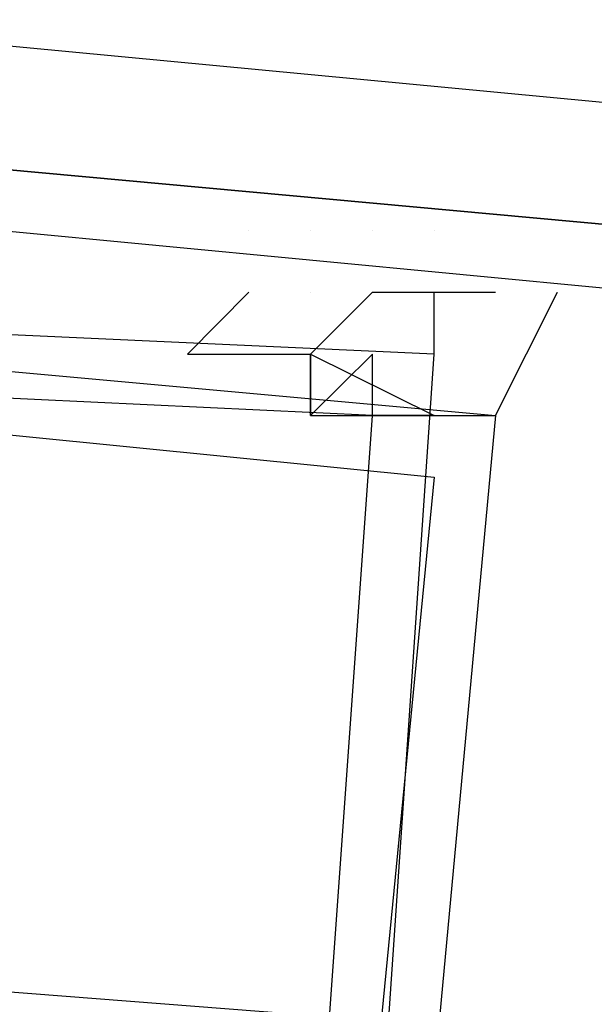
# Model space of a CAD drawing. Header units: feet. Extents: x -79 to 198, y -22 to 181.
# Tile 728 of 982: x 95.75 to 95.875, y 153.624 to 153.837. Entities that reach past the tile are written whole.
import ezdxf

# ---------------------------------------------------------------- set-up
doc = ezdxf.new("R2010")
doc.units = ezdxf.units.FT
doc.layers.add('A-AREA-UNIDAD', color=30, linetype='CONTINUOUS')
doc.layers.add('A-LINEA', color=7, linetype='CONTINUOUS')

msp = doc.modelspace()

# ---------------------------------------------------------------- linework, layer by layer
at = {"layer": 'A-AREA-UNIDAD'}
msp.add_lwpolyline([(122.848, 148.0889), (115.808, 150.2578), (115.2, 150.2578), (115.168, 150.4178), (111.328, 151.2178), (111.28, 151.3778), (104, 152.7289), (99.072, 153.3689), (92.192, 153.9022), (87.92, 153.9733), (87.92, 152.7289), (87.2, 149.8133), (91.36, 148.8889), (91.52, 148.5333), (92.672, 148.4089), (92.72, 147.2889), (92.512, 146.4889), (94.848, 146.0622), (96.96, 145.4222), (97.088, 143.9822), (93.088, 127.1644), (96.32, 126.4178)], dxfattribs=at)
at = {"layer": 'A-LINEA'}
for p, q in [((95.8, 153.7911), (95.8, 153.7911)), ((95.8, 153.7911), (95.8, 153.7911)), ((95.8133, 153.7911), (95.8133, 153.7911)), ((95.8133, 153.7911), (95.8133, 153.7911)), ((95.8267, 153.7911), (95.8267, 153.7911)), ((95.8267, 153.7911), (95.8267, 153.7911)), ((95.84, 153.7911), (95.84, 153.7911)), ((95.84, 153.7911), (95.84, 153.7911)), ((95.8133, 153.7778), (95.8133, 153.7778)), ((95.8133, 153.7778), (95.8133, 153.7778)), ((95.8267, 153.7778), (95.8267, 153.7778)), ((95.8267, 153.7778), (95.8267, 153.7778))]:
    msp.add_line(p, q, dxfattribs=at)
for points in [[(99.6667, 153.4578), (95.7467, 153.8311), (95.7467, 153.8178), (95.7467, 153.8044), (99.6667, 153.4444), (99.6667, 153.4578)], [(99.6667, 153.4578), (95.7467, 153.8311), (95.7467, 153.8178), (95.7467, 153.8044), (99.6667, 153.4444), (99.6667, 153.4578)], [(99.6667, 153.4311), (99.6667, 153.4444), (95.7467, 153.8044), (95.7333, 153.8044), (95.7333, 153.7911), (95.7467, 153.7911), (99.6667, 153.4178), (99.6667, 153.4311)], [(99.6667, 153.4311), (99.6667, 153.4444), (95.7467, 153.8044), (95.7333, 153.8044), (95.7333, 153.7911), (95.7467, 153.7911), (99.6667, 153.4178), (99.6667, 153.4311)], [(95.8, 153.1778), (95.5067, 153.2044), (95.56, 153.7778), (95.8533, 153.7511), (95.8, 153.1778)], [(95.5067, 153.1911), (95.8, 153.1778), (95.84, 153.7644), (95.5467, 153.7778), (95.5067, 153.1911)], [(95.8, 153.1778), (95.5067, 153.2044), (95.56, 153.7778), (95.8533, 153.7511), (95.8, 153.1778)], [(95.5067, 153.1911), (95.8, 153.1778), (95.84, 153.7644), (95.5467, 153.7778), (95.5067, 153.1911)], [(95.8, 153.7778), (95.8, 153.7778), (95.7867, 153.7644), (95.7867, 153.7644), (95.8133, 153.7644), (95.8133, 153.7644), (95.8133, 153.7644), (95.8133, 153.7644), (95.8133, 153.7511), (95.8133, 153.7511), (95.8133, 153.7511), (95.8267, 153.7511), (95.8267, 153.7511), (95.8267, 153.7511), (95.8267, 153.7644), (95.8267, 153.7644), (95.8267, 153.7644), (95.8267, 153.7644)], [(95.8, 153.7778), (95.8, 153.7778), (95.7867, 153.7644), (95.7867, 153.7644), (95.8133, 153.7644), (95.8133, 153.7644), (95.8133, 153.7644), (95.8133, 153.7644), (95.8133, 153.7511), (95.8133, 153.7511), (95.8133, 153.7511), (95.8267, 153.7511), (95.8267, 153.7511), (95.8267, 153.7511), (95.8267, 153.7644), (95.8267, 153.7644), (95.8267, 153.7644), (95.8267, 153.7644)], [(95.8267, 153.7778), (95.8267, 153.7778), (95.8267, 153.7778), (95.8267, 153.7778), (95.8133, 153.7644), (95.8133, 153.7644), (95.84, 153.7511), (95.84, 153.7511), (95.84, 153.7511), (95.8267, 153.7511), (95.8267, 153.7511), (95.84, 153.7511), (95.84, 153.7511), (95.84, 153.7511), (95.84, 153.7511), (95.84, 153.7511), (95.84, 153.7511), (95.84, 153.7511), (95.8533, 153.7511), (95.8533, 153.7511), (95.8667, 153.7778), (95.8667, 153.7778)], [(95.8267, 153.7778), (95.8267, 153.7778), (95.8267, 153.7778), (95.8267, 153.7778), (95.8133, 153.7644), (95.8133, 153.7644), (95.84, 153.7511), (95.84, 153.7511), (95.84, 153.7511), (95.8267, 153.7511), (95.8267, 153.7511), (95.84, 153.7511), (95.84, 153.7511), (95.84, 153.7511), (95.84, 153.7511), (95.84, 153.7511), (95.84, 153.7511), (95.84, 153.7511), (95.8533, 153.7511), (95.8533, 153.7511), (95.8667, 153.7778), (95.8667, 153.7778)], [(95.8267, 153.7778), (95.84, 153.7778), (95.84, 153.7778), (95.8533, 153.7778), (95.8533, 153.7778)], [(95.8267, 153.7778), (95.84, 153.7778), (95.84, 153.7778), (95.8533, 153.7778), (95.8533, 153.7778)], [(95.84, 153.7644), (95.84, 153.7778), (95.84, 153.7778)], [(95.84, 153.7644), (95.84, 153.7778), (95.84, 153.7778)], [(95.7867, 153.1911), (95.52, 153.2044), (95.5733, 153.7644), (95.84, 153.7378), (95.7867, 153.1911)], [(95.52, 153.2044), (95.7867, 153.1911), (95.8267, 153.7511), (95.5467, 153.7644), (95.52, 153.2044)], [(95.7867, 153.1911), (95.52, 153.2044), (95.5733, 153.7644), (95.84, 153.7378), (95.7867, 153.1911)], [(95.52, 153.2044), (95.7867, 153.1911), (95.8267, 153.7511), (95.5467, 153.7644), (95.52, 153.2044)], [(95.8267, 153.7644), (95.8133, 153.7511), (95.8133, 153.7511), (95.8133, 153.7644), (95.8133, 153.7644)], [(95.8267, 153.7644), (95.8133, 153.7511), (95.8133, 153.7511), (95.8133, 153.7644), (95.8133, 153.7644)]]:
    msp.add_lwpolyline(points, dxfattribs=at)
msp.add_lwpolyline([(95.84, 153.7511), (95.84, 153.7511), (95.84, 153.7511), (95.84, 153.7511)], close=True, dxfattribs=at)
msp.add_lwpolyline([(95.84, 153.7511), (95.84, 153.7511), (95.84, 153.7511), (95.84, 153.7511)], close=True, dxfattribs=at)

doc.saveas('drawing.dxf')
